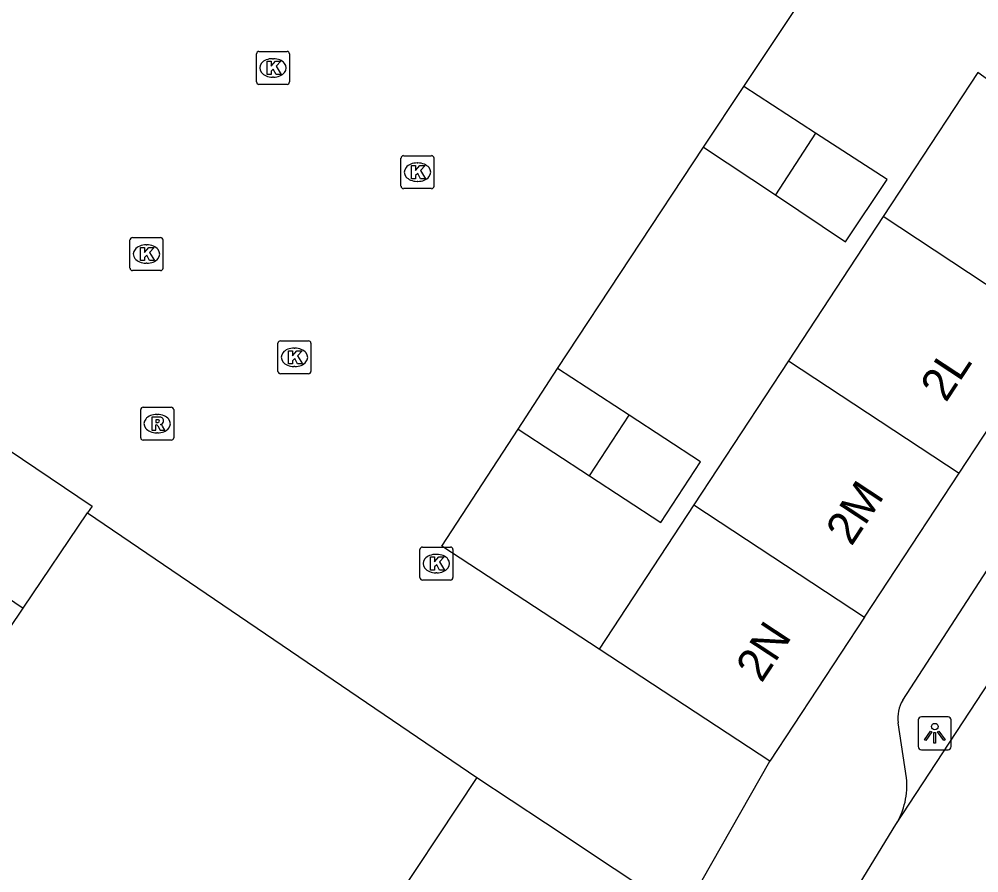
# Model space of a CAD drawing. Extents: x 159280 to 160375, y 384531 to 385872.
# Drawn here: x 159625.92 to 159655.03, y 385039.42 to 385065.3 of the extents above; entities that cross this region are included whole.
import ezdxf

# ---------------------------------------------------------------- set-up
doc = ezdxf.new("R2010")
doc.units = 0
for name, color, linetype in [('IMGEO_Erf', 7, 'Continuous'), ('IMGEO_Hek', 7, 'Continuous'), ('IMGEO_Kolk', 7, 'Continuous'), ('IMGEO_Lichtpunt', 7, 'Continuous'), ('IMGEO_Pand', 7, 'Continuous'), ('IMGEO_Pand_nummerreeks', 7, 'Continuous'), ('IMGEO_Rijbaan_lokaal_open', 7, 'Continuous'), ('IMGEO_Rioolput', 7, 'Continuous'), ('IMGEO_Voetpad_open', 7, 'Continuous')]:
    doc.layers.add(name, color=color, linetype=linetype)

msp = doc.modelspace()

# ---------------------------------------------------------------- linework, layer by layer
at = {"layer": 'IMGEO_Erf'}
for points in [[(159647.903, 385063.257), (159651.038, 385067.965)], [(159642.257, 385054.712), (159646.683, 385061.425)], [(159643.519, 385046.2), (159638.742, 385049.328), (159641.057, 385052.874)], [(159627.997, 385050.332), (159639.81, 385042.315)]]:
    msp.add_lwpolyline(points, dxfattribs=at)
at = {"layer": 'IMGEO_Hek'}
for points in [[(159647.903, 385063.257), (159651.038, 385067.965)], [(159642.257, 385054.712), (159646.683, 385061.425)], [(159643.519, 385046.2), (159638.742, 385049.328), (159641.057, 385052.874)]]:
    msp.add_lwpolyline(points, dxfattribs=at)
at = {"layer": 'IMGEO_Kolk'}
for p, q in [((159633.124, 385063.397), (159633.124, 385064.249)), ((159633.199, 385064.323), (159634.051, 385064.323)), ((159634.125, 385064.249), (159634.125, 385063.397)), ((159633.612, 385064.103), (159633.637, 385064.103)), ((159634.051, 385063.323), (159633.199, 385063.323)), ((159633.635, 385063.543), (159633.61, 385063.543)), ((159637.507, 385060.236), (159637.507, 385061.088)), ((159637.582, 385061.162), (159638.434, 385061.162)), ((159637.995, 385060.942), (159638.02, 385060.942)), ((159638.508, 385061.088), (159638.508, 385060.236)), ((159638.018, 385060.382), (159637.993, 385060.382)), ((159638.434, 385060.162), (159637.582, 385060.162)), ((159629.286, 385057.754), (159629.286, 385058.606)), ((159629.361, 385058.68), (159630.213, 385058.68)), ((159630.287, 385058.606), (159630.287, 385057.754)), ((159629.774, 385058.46), (159629.799, 385058.46)), ((159629.797, 385057.9), (159629.772, 385057.9)), ((159630.213, 385057.68), (159629.361, 385057.68)), ((159633.775, 385054.623), (159633.775, 385055.475)), ((159633.85, 385055.549), (159634.702, 385055.549)), ((159634.776, 385055.475), (159634.776, 385054.623)), ((159634.263, 385055.329), (159634.288, 385055.329)), ((159634.702, 385054.549), (159633.85, 385054.549)), ((159634.286, 385054.769), (159634.261, 385054.769)), ((159638.156, 385049.296), (159639.008, 385049.296)), ((159638.081, 385048.37), (159638.081, 385049.222)), ((159638.569, 385049.076), (159638.594, 385049.076)), ((159639.082, 385049.222), (159639.082, 385048.37)), ((159638.592, 385048.516), (159638.567, 385048.516)), ((159639.008, 385048.296), (159638.156, 385048.296))]:
    msp.add_line(p, q, dxfattribs=at)
for points in [[(159633.124, 385063.397), (159633.124, 385064.249)], [(159633.199, 385064.323), (159634.051, 385064.323)], [(159634.125, 385064.249), (159634.125, 385063.397)], [(159633.445, 385064.023), (159633.568, 385064.023), (159633.568, 385063.872), (159633.698, 385064.023), (159633.862, 385064.023), (159633.716, 385063.872), (159633.869, 385063.623), (159633.717, 385063.623), (159633.632, 385063.787), (159633.568, 385063.72), (159633.568, 385063.623), (159633.445, 385063.623), (159633.445, 385064.023)], [(159634.051, 385063.323), (159633.199, 385063.323)], [(159637.507, 385060.236), (159637.507, 385061.088)], [(159637.582, 385061.162), (159638.434, 385061.162)], [(159638.508, 385061.088), (159638.508, 385060.236)], [(159637.828, 385060.862), (159637.951, 385060.862), (159637.951, 385060.711), (159638.081, 385060.862), (159638.245, 385060.862), (159638.099, 385060.711), (159638.252, 385060.462), (159638.1, 385060.462), (159638.015, 385060.626), (159637.951, 385060.559), (159637.951, 385060.462), (159637.828, 385060.462), (159637.828, 385060.862)], [(159638.434, 385060.162), (159637.582, 385060.162)], [(159629.286, 385057.754), (159629.286, 385058.606)], [(159629.361, 385058.68), (159630.213, 385058.68)], [(159630.287, 385058.606), (159630.287, 385057.754)], [(159629.607, 385058.38), (159629.73, 385058.38), (159629.73, 385058.229), (159629.86, 385058.38), (159630.024, 385058.38), (159629.878, 385058.229), (159630.031, 385057.98), (159629.879, 385057.98), (159629.794, 385058.144), (159629.73, 385058.077), (159629.73, 385057.98), (159629.607, 385057.98), (159629.607, 385058.38)], [(159630.213, 385057.68), (159629.361, 385057.68)], [(159633.775, 385054.623), (159633.775, 385055.475)], [(159633.85, 385055.549), (159634.702, 385055.549)], [(159634.776, 385055.475), (159634.776, 385054.623)], [(159634.096, 385055.249), (159634.219, 385055.249), (159634.219, 385055.098), (159634.349, 385055.249), (159634.513, 385055.249), (159634.367, 385055.098), (159634.52, 385054.849), (159634.368, 385054.849), (159634.283, 385055.013), (159634.219, 385054.946), (159634.219, 385054.849), (159634.096, 385054.849), (159634.096, 385055.249)], [(159634.702, 385054.549), (159633.85, 385054.549)], [(159638.156, 385049.296), (159639.008, 385049.296)], [(159638.081, 385048.37), (159638.081, 385049.222)], [(159638.402, 385048.996), (159638.525, 385048.996), (159638.525, 385048.845), (159638.655, 385048.996), (159638.819, 385048.996), (159638.673, 385048.845), (159638.826, 385048.596), (159638.674, 385048.596), (159638.589, 385048.76), (159638.525, 385048.693), (159638.525, 385048.596), (159638.402, 385048.596), (159638.402, 385048.996)], [(159639.082, 385049.222), (159639.082, 385048.37)], [(159639.008, 385048.296), (159638.156, 385048.296)]]:
    msp.add_lwpolyline(points, dxfattribs=at)
for centre, start, end in [((159633.201, 385064.247), 91.552, 178.448), ((159633.201, 385064.247), 91.552, 178.448), ((159634.049, 385064.247), 1.552, 88.448), ((159634.049, 385064.247), 1.552, 88.448), ((159633.201, 385063.399), 181.552, 268.448), ((159633.201, 385063.399), 181.552, 268.448), ((159634.049, 385063.399), 271.552, 358.448), ((159634.049, 385063.399), 271.552, 358.448), ((159637.584, 385061.086), 91.552, 178.448), ((159637.584, 385061.086), 91.552, 178.448), ((159638.432, 385061.086), 1.552, 88.448), ((159638.432, 385061.086), 1.552, 88.448), ((159637.584, 385060.238), 181.552, 268.448), ((159637.584, 385060.238), 181.552, 268.448), ((159638.432, 385060.238), 271.552, 358.448), ((159638.432, 385060.238), 271.552, 358.448), ((159629.363, 385058.604), 91.552, 178.448), ((159629.363, 385058.604), 91.552, 178.448), ((159630.211, 385058.604), 1.552, 88.448), ((159630.211, 385058.604), 1.552, 88.448), ((159629.363, 385057.756), 181.552, 268.448), ((159629.363, 385057.756), 181.552, 268.448), ((159630.211, 385057.756), 271.552, 358.448), ((159630.211, 385057.756), 271.552, 358.448), ((159633.852, 385055.473), 91.552, 178.448), ((159633.852, 385055.473), 91.552, 178.448), ((159634.7, 385055.473), 1.552, 88.448), ((159634.7, 385055.473), 1.552, 88.448), ((159633.852, 385054.625), 181.552, 268.448), ((159633.852, 385054.625), 181.552, 268.448), ((159634.7, 385054.625), 271.552, 358.448), ((159634.7, 385054.625), 271.552, 358.448), ((159638.158, 385049.22), 91.552, 178.448), ((159638.158, 385049.22), 91.552, 178.448), ((159639.006, 385049.22), 1.552, 88.448), ((159639.006, 385049.22), 1.552, 88.448), ((159638.158, 385048.372), 181.552, 268.448), ((159638.158, 385048.372), 181.552, 268.448), ((159639.006, 385048.372), 271.552, 358.448), ((159639.006, 385048.372), 271.552, 358.448)]:
    msp.add_arc(centre, 0.0765, start, end, dxfattribs=at)
for centre, major_axis, ratio, start_param, end_param in [((159633.611, 385063.823), (-0.387, 0.002), 0.722429, 4.712389, 7.853982), ((159633.636, 385063.823), (-0.39, 0.002), 0.717154, 1.570796, 4.712389), ((159637.994, 385060.662), (-0.387, 0.002), 0.722429, 4.712389, 7.853982), ((159638.019, 385060.662), (-0.39, 0.002), 0.717154, 1.570796, 4.712389), ((159629.773, 385058.18), (-0.387, 0.002), 0.722429, 4.712389, 7.853982), ((159629.798, 385058.18), (-0.39, 0.002), 0.717154, 1.570796, 4.712389), ((159634.262, 385055.049), (-0.387, 0.002), 0.722429, 4.712389, 7.853982), ((159634.287, 385055.049), (-0.39, 0.002), 0.717154, 1.570796, 4.712389), ((159638.568, 385048.796), (-0.387, 0.002), 0.722429, 4.712389, 7.853982), ((159638.593, 385048.796), (-0.39, 0.002), 0.717154, 1.570796, 4.712389)]:
    msp.add_ellipse(centre, major_axis=major_axis, ratio=ratio, start_param=start_param, end_param=end_param, dxfattribs=at)
at = {"layer": 'IMGEO_Lichtpunt'}
for p, q in [((159653.199, 385044.054), (159653.199, 385043.247)), ((159653.199, 385044.054), (159653.199, 385043.247)), ((159654.101, 385044.149), (159653.293, 385044.149)), ((159654.101, 385044.149), (159653.293, 385044.149)), ((159654.195, 385043.247), (159654.195, 385044.054)), ((159654.195, 385043.247), (159654.195, 385044.054)), ((159653.293, 385043.153), (159654.101, 385043.153)), ((159653.293, 385043.153), (159654.101, 385043.153))]:
    msp.add_line(p, q, dxfattribs=at)
for points in [[(159653.573, 385043.718), (159653.612, 385043.69), (159653.424, 385043.428), (159653.386, 385043.455), (159653.573, 385043.718)], [(159653.675, 385043.67), (159653.722, 385043.67), (159653.722, 385043.348), (159653.675, 385043.348), (159653.675, 385043.67)], [(159653.785, 385043.69), (159653.823, 385043.717), (159654.01, 385043.455), (159653.971, 385043.427), (159653.785, 385043.69)]]:
    msp.add_lwpolyline(points, dxfattribs=at)
msp.add_circle((159653.698, 385043.852), 0.0994, dxfattribs=at)
for centre, start, end in [((159653.293, 385044.054), 90, 180), ((159653.293, 385044.054), 90, 180), ((159654.101, 385044.054), 0, 90), ((159654.101, 385044.054), 0, 90), ((159653.293, 385043.247), 180, 270), ((159653.293, 385043.247), 180, 270), ((159654.101, 385043.247), 270, 0), ((159654.101, 385043.247), 270, 360)]:
    msp.add_arc(centre, 0.0946, start, end, dxfattribs=at)
at = {"layer": 'IMGEO_Pand'}
for points in [[(159655.553, 385063.286), (159655.005, 385063.687), (159652.132, 385059.313)], [(159646.683, 385061.425), (159647.903, 385063.257)], [(159650.08, 385061.848), (159647.903, 385063.257)], [(159650.08, 385061.848), (159648.865, 385059.972)], [(159648.865, 385059.972), (159650.994, 385058.554), (159652.256, 385060.438), (159650.08, 385061.848)], [(159646.683, 385061.425), (159648.865, 385059.972)], [(159652.132, 385059.313), (159649.263, 385054.945)], [(159657.313, 385055.906), (159652.132, 385059.313)], [(159654.442, 385051.54), (159657.313, 385055.906)], [(159649.263, 385054.945), (159646.394, 385050.578)], [(159649.263, 385054.945), (159654.442, 385051.54)], [(159641.057, 385052.874), (159642.257, 385054.712)], [(159644.426, 385053.296), (159642.257, 385054.712)], [(159643.225, 385051.458), (159644.426, 385053.296)], [(159643.225, 385051.458), (159645.394, 385050.042), (159646.594, 385051.88), (159644.426, 385053.296)], [(159641.057, 385052.874), (159643.225, 385051.458)], [(159625.544, 385052.18), (159625.595, 385052.256), (159628.137, 385050.539), (159627.997, 385050.332)], [(159651.57, 385047.174), (159654.442, 385051.54)], [(159646.394, 385050.578), (159643.519, 385046.2)], [(159646.394, 385050.578), (159651.57, 385047.174)], [(159626.047, 385047.447), (159627.997, 385050.332)], [(159623.506, 385049.164), (159626.047, 385047.447)], [(159623.667, 385044.476), (159623.923, 385044.303), (159626.047, 385047.447)], [(159651.57, 385047.174), (159648.699, 385042.808)], [(159648.699, 385042.808), (159643.519, 385046.2)], [(159639.81, 385042.315), (159636.805, 385037.787)], [(159639.81, 385042.315), (159641.888, 385040.935), (159646.054, 385038.17)]]:
    msp.add_lwpolyline(points, dxfattribs=at)
at = {"layer": 'IMGEO_Rijbaan_lokaal_open'}
for points in [[(159652.518, 385040.886), (159661.5, 385054.568)], [(159646.935, 385031.761), (159652.518, 385040.886)]]:
    msp.add_lwpolyline(points, dxfattribs=at)
at = {"layer": 'IMGEO_Rioolput'}
for p, q in [((159629.61, 385052.611), (159629.61, 385053.463)), ((159629.685, 385053.537), (159630.537, 385053.537)), ((159630.611, 385053.463), (159630.611, 385052.611)), ((159630.098, 385053.317), (159630.123, 385053.317)), ((159630.537, 385052.537), (159629.685, 385052.537)), ((159630.121, 385052.757), (159630.096, 385052.757))]:
    msp.add_line(p, q, dxfattribs=at)
for points in [[(159629.61, 385052.611), (159629.61, 385053.463)], [(159629.685, 385053.537), (159630.537, 385053.537)], [(159630.611, 385053.463), (159630.611, 385052.611)], [(159630.199, 385053.235), (159629.947, 385053.237), (159629.947, 385052.837)], [(159630.125, 385053.156), (159630.071, 385053.156), (159630.071, 385053.075)], [(159630.071, 385053.075), (159630.123, 385053.075)], [(159629.947, 385052.837), (159630.071, 385052.837), (159630.071, 385052.999), (159630.082, 385052.999)], [(159630.129, 385052.97), (159630.2, 385052.837), (159630.34, 385052.837), (159630.275, 385052.963)], [(159630.537, 385052.537), (159629.685, 385052.537)]]:
    msp.add_lwpolyline(points, dxfattribs=at)
for centre, radius, start, end in [((159629.687, 385053.461), 0.0765, 91.552, 178.448), ((159629.687, 385053.461), 0.0765, 91.552, 178.448), ((159630.535, 385053.461), 0.0765, 1.552, 88.448), ((159630.535, 385053.461), 0.0765, 1.552, 88.448), ((159630.107, 385053.264), 0.19, 274.7715, 282.9687), ((159630.131, 385053.06), 0.0964, 77.0061, 93.1865), ((159630.145, 385053.117), 0.0378, 276.6634, 79.6772), ((159630.198, 385053.125), 0.109, 350.3612, 89.416), ((159630.196, 385053.125), 0.112, 277.5842, 350.9817), ((159630.081, 385052.946), 0.0533, 26.0293, 88.6989), ((159630.18, 385052.91), 0.108, 29.5134, 73.7905), ((159629.687, 385052.613), 0.0765, 181.552, 268.448), ((159629.687, 385052.613), 0.0765, 181.552, 268.448), ((159630.535, 385052.613), 0.0765, 271.552, 358.448), ((159630.535, 385052.613), 0.0765, 271.552, 358.448)]:
    msp.add_arc(centre, radius, start, end, dxfattribs=at)
for centre, major_axis, ratio, start_param, end_param in [((159630.097, 385053.037), (-0.387, 0.002), 0.722429, 4.712389, 7.853982), ((159630.122, 385053.037), (-0.39, 0.002), 0.717154, 1.570796, 4.712389)]:
    msp.add_ellipse(centre, major_axis=major_axis, ratio=ratio, start_param=start_param, end_param=end_param, dxfattribs=at)
at = {"layer": 'IMGEO_Voetpad_open'}
for points in [[(159652.726, 385044.655), (159658.22, 385053.113)], [(159652.842, 385042.302), (159652.587, 385043.971)], [(159646.054, 385038.17), (159648.699, 385042.808)]]:
    msp.add_lwpolyline(points, dxfattribs=at)
for centre, radius, start, end in [((159653.666, 385044.108), 1.088, 149.8024, 187.2235), ((159650.59, 385042.072), 2.263, 328.3946, 5.8291)]:
    msp.add_arc(centre, radius, start, end, dxfattribs=at)

# ---------------------------------------------------------------- texts
at = {"layer": 'IMGEO_Pand_nummerreeks'}
for s, rotation, p in [('2L', 56.6713, (159654.038, 385053.655)), ('2M', 56.6655, (159651.171, 385049.296)), ('2N', 56.6713, (159648.444, 385045.15))]:
    msp.add_text(s, height=1, rotation=rotation, dxfattribs=at).set_placement(p)

doc.saveas('drawing.dxf')
